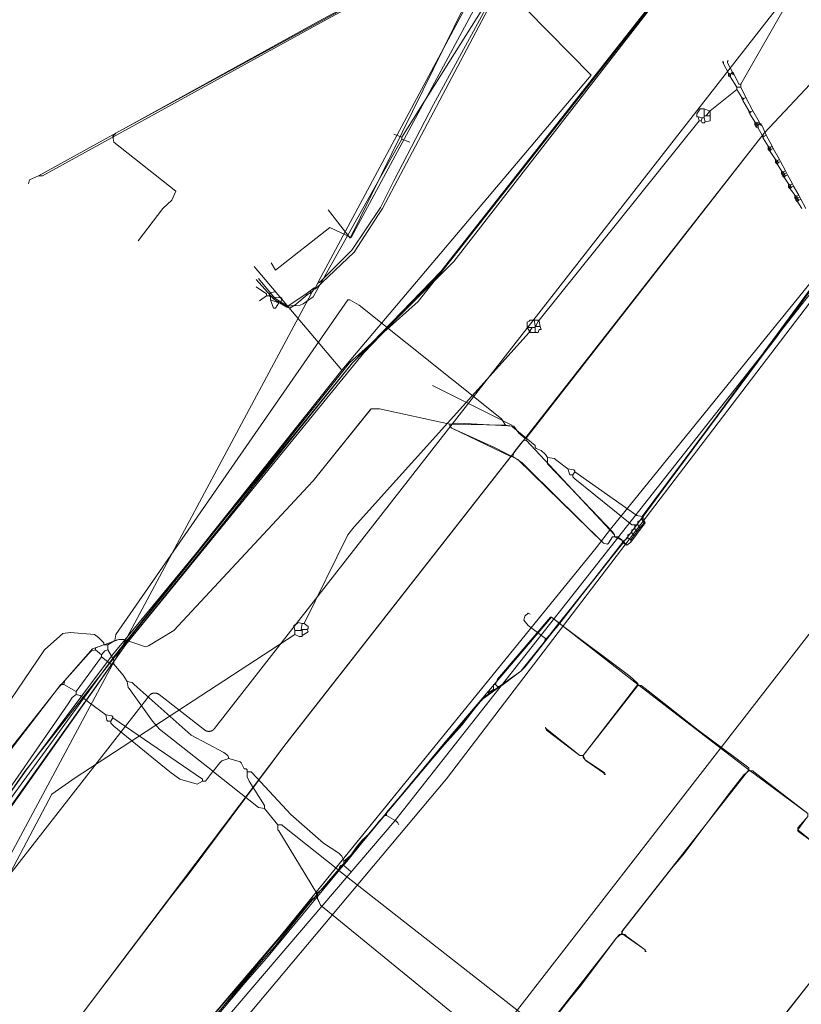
# Model space of a CAD drawing. Header units: metres. Extents: x 92810 to 93633, y 464687 to 465459.
# Tile 279 of 325: x 93457 to 93512, y 465153 to 465222. Entities that reach past the tile are written whole.
import ezdxf
from ezdxf.lldxf.tags import DXFTag

# ---------------------------------------------------------------- set-up
doc = ezdxf.new("R2010")
doc.units = ezdxf.units.M
for name, color, linetype, lineweight, transparency in [('B-OI-KL-DATA_BT NEDERLAND-G', 90, 'SI_B_DATA_BT_NEDERLAND', 18, 0.4), ('B-OI-KL-DATA_KPN-G', 90, 'SI_B_DATA_KPN', 18, 0.4), ('B-OI-KL-DATA_PRORAIL-G', 90, 'SI_B_DATA_PRORAIL', 18, 0.4), ('B-OI-KL-DATA_RELINED-G', 90, 'SI_B_DATA_RELINED', 18, 0.4), ('B-OI-KL-DATA_ZIGGO BV-G', 90, 'SI_B_DATA_ZIGGO', 18, 0.4), ('B-OI-KL-ET_LS_LIANDER-G', 190, 'SI_B_ET_LS_LIANDER', 18, 0.4), ('B-OI-KL-ET_LS_PRORAIL-G', 190, 'SI_B_ET_LS_PRORAIL', 18, 0.4), ('B-OI-KL-ET_MS_LIANDER-G', 130, 'SI_B_ET_MS_LIANDER', 18, 0.4), ('B-OI-KL-ET_MS_PRORAIL-G', 130, 'SI_B_ET_MS_PRORAIL', 18, 0.4), ('B-OI-KL-GAS_LD_LIANDER-G', 30, 'SI_B_GAS_LD_LIANDER', 18, 0.4), ('B-OI-KL-GAS_LD_PRORAIL-G', 30, 'SI_B_GAS_LD_PRORAIL', 18, 0.4), ('B-WE-KL-DATA-G', 90, 'KL-DATA-N', 18, 0.4), ('B-WE-KL-ET_LS-G', 190, 'KL-LS-N', 18, 0.4)]:
    doc.layers.add(name, color=color, linetype=linetype, lineweight=lineweight, transparency=transparency)
doc.styles.get("Standard").update_dxf_attribs({"font": 'isocp.shx'})
tags = doc.linetypes.add('KL-DATA-N', pattern='A,4,-1,[101,NLCS.SHX,S=0.5,R=0,X=0,Y=0],-1,4,-1,["D",Standard,S=1,R=0,X=-0.25,Y=-0.5],-1.5', length=12.5).pattern_tags.tags
tags[18] = DXFTag(74, 10)
tags = doc.linetypes.add('KL-LS-N', pattern='A,4,-1,[103,NLCS.SHX,S=0.75,R=0,X=0,Y=0],-1,4,-1,["L",Standard,S=1,R=0,X=0,Y=-0.5],-2', length=13).pattern_tags.tags
tags[18] = DXFTag(74, 10)
doc.linetypes.add('SI_B_DATA_BT_NEDERLAND', pattern='A,5,-2,["BTN",Standard,S=1.5,R=0,X=-0.51,Y=-0.75],-7', length=14)
doc.linetypes.add('SI_B_DATA_KPN', pattern='A,5,-2,["KPN",Standard,S=1.5,R=0,X=-0.51,Y=-0.75],-8', length=15)
doc.linetypes.add('SI_B_DATA_PRORAIL', pattern='A,5,-2,["PRO-DATA",Standard,S=1.5,R=0,X=-0.51,Y=-0.75],-13', length=20)
doc.linetypes.add('SI_B_DATA_RELINED', pattern='A,5,-2,["REL-DATA",Standard,S=1.5,R=0,X=-0.51,Y=-0.75],-13', length=20)
doc.linetypes.add('SI_B_DATA_ZIGGO', pattern='A,5,-2,["ZIGGO",Standard,S=1.5,R=0,X=-0.51,Y=-0.75],-9', length=16)
doc.linetypes.add('SI_B_ET_LS_LIANDER', pattern='A,5,-2,["LI-LS",Standard,S=1.5,R=0,X=-0.51,Y=-0.75],-10', length=17)
doc.linetypes.add('SI_B_ET_LS_PRORAIL', pattern='A,5,-2,["PRO-LS",Standard,S=1.5,R=0,X=-0.51,Y=-0.75],-11', length=18)
doc.linetypes.add('SI_B_ET_MS_LIANDER', pattern='A,5,-2,["LI-MS",Standard,S=1.5,R=0,X=-0.51,Y=-0.75],-10', length=17)
doc.linetypes.add('SI_B_ET_MS_PRORAIL', pattern='A,5,-2,["PRO-MS",Standard,S=1.5,R=0,X=-0.51,Y=-0.75],-11', length=18)
doc.linetypes.add('SI_B_GAS_LD_LIANDER', pattern='A,5,-2,["LI-G-LD",Standard,S=1.5,R=0,X=-0.51,Y=-0.75],-11', length=18)
doc.linetypes.add('SI_B_GAS_LD_PRORAIL', pattern='A,5,-2,["PRO-G-LD",Standard,S=1.5,R=0,X=-0.51,Y=-0.75],-12', length=19)

msp = doc.modelspace()

# ---------------------------------------------------------------- linework, layer by layer
at = {"layer": 'B-OI-KL-DATA_BT NEDERLAND-G', "flags": 128}
for points in [[(93449.45, 465144.86), (93449.2, 465142.6), (93450.7, 465141.6), (93457.7, 465136.81), (93459.84, 465138.95), (93462.9, 465142.6), (93497.1, 465184.7), (93498.1, 465186), (93523.5, 465217.3), (93528.8, 465223.9), (93529.6, 465224.1), (93530.32, 465225), (93554.47, 465254.94)], [(93501.6, 465239.3), (93497.7, 465232.6), (93503.5, 465226), (93486.2, 465204), (93480.8, 465198.4), (93464.1, 465177.9), (93440.3, 465144.5), (93444.6, 465141.5)], [(93440.3, 465144.5), (93454.1, 465163.8), (93464.1, 465177.9), (93480, 465197.7), (93486.2, 465204.1), (93503.4, 465226), (93497.7, 465232.6)], [(93448, 465156.1), (93456.974, 465168.914), (93463.166, 465177.183), (93476.224, 465193.044), (93479.976, 465197.672), (93487.111, 465204.816), (93503.519, 465225.977), (93497.7, 465232.6)], [(93455.8, 465152), (93448, 465156.1), (93457, 465169), (93465, 465179.2), (93479.8, 465197.7), (93484.6, 465202), (93503.5, 465226)], [(93467.086, 465147.753), (93497.1, 465184.7)]]:
    msp.add_lwpolyline(points, dxfattribs=at)
at = {"layer": 'B-OI-KL-DATA_KPN-G', "flags": 128}
for points in [[(93489.536, 465235.464), (93489.536, 465235.321), (93489.964, 465235.107), (93490.321, 465234.75), (93491.036, 465234.107), (93491.25, 465233.75), (93491.821, 465232.321), (93491.893, 465230.893), (93491.821, 465230.75), (93489.107, 465225.893), (93489.107, 465225.679), (93489.25, 465225.536), (93496.75, 465217.893), (93479.25, 465197.179)], [(93537.321, 465210.75), (93537.179, 465210.75), (93537.107, 465210.679), (93533.107, 465205.75), (93531.107, 465203.179), (93488.107, 465147.75), (93457.179, 465107.536), (93450.393, 465098.821), (93421.107, 465060.893)], [(93473.107, 465204.464), (93479.25, 465197.179)], [(93479.25, 465197.179), (93463.25, 465177.036), (93443.536, 465149.964), (93437.679, 465141.107), (93436.036, 465138.75), (93434.821, 465137.179), (93434.893, 465136.893), (93441.321, 465132.25), (93441.679, 465132.393), (93442.964, 465134.107)]]:
    msp.add_lwpolyline(points, dxfattribs=at)
at = {"layer": 'B-OI-KL-DATA_PRORAIL-G', "flags": 128}
for points in [[(93450.179, 465128.464), (93450.464, 465128.607), (93451.893, 465130.536), (93452.536, 465131.25), (93479.893, 465163.107), (93488.893, 465173.821), (93489.321, 465174.25), (93491.821, 465176.036), (93492.107, 465176.321), (93499.536, 465185.75), (93511.179, 465201.464), (93516.179, 465208.393), (93516.393, 465208.607), (93521.964, 465215.821), (93522.25, 465216.107), (93529.321, 465223.536), (93533.607, 465228.964), (93536.107, 465231.964), (93547.464, 465245.75), (93556.036, 465256.536), (93558.75, 465259.821), (93570.464, 465274.25), (93576.036, 465281.179), (93576.536, 465282.25), (93576.75, 465282.536), (93580.464, 465287.679), (93582.25, 465290.464), (93582.893, 465291.321), (93587.107, 465295.679), (93591.821, 465302.107), (93592.321, 465302.679), (93606.607, 465320.821), (93608.821, 465323.536), (93609.821, 465324.679), (93609.821, 465324.893)], [(93421.036, 465029.179), (93421.179, 465029.179), (93421.321, 465029.321), (93427.179, 465037.107), (93428.607, 465038.893), (93434.893, 465047.036), (93435.964, 465048.75), (93436.821, 465049.893), (93464.821, 465087.25), (93472.964, 465098.679), (93489.536, 465122.821), (93492.75, 465128.679), (93493.107, 465129.179), (93501.179, 465139.179), (93505.036, 465145.179), (93505.607, 465145.964), (93516.393, 465159.607), (93525.321, 465171.107), (93525.607, 465171.393), (93534.607, 465182.821), (93534.893, 465183.107), (93538.464, 465187.536), (93538.964, 465189.893), (93539.036, 465189.964), (93540.036, 465191.036), (93541.179, 465192.464), (93593.107, 465257.536), (93593.75, 465258.25), (93596.393, 465261.393), (93597.393, 465262.679), (93598.393, 465264.107), (93598.679, 465264.393), (93601.75, 465267.107), (93602.607, 465267.964), (93610.75, 465277.036), (93615.536, 465282.536), (93616.821, 465284.321), (93617.107, 465284.607), (93619.036, 465286.679), (93630.107, 465300.821), (93630.107, 465301.036)], [(93485.607, 465196.107), (93491.179, 465193.321), (93491.25, 465193.179)], [(93481.321, 465194.464), (93477.25, 465189.393), (93476.893, 465189.036), (93467.464, 465178.893), (93465.679, 465177.821), (93465.464, 465177.75), (93463.964, 465178.25), (93463.607, 465178.25), (93461.75, 465177.607), (93459.321, 465174.821), (93452.393, 465166.036), (93450.25, 465162.75), (93449.607, 465161.893), (93441.107, 465149.607), (93435.321, 465141.179), (93432.821, 465136.821), (93432.679, 465136.679), (93430.393, 465135.179), (93429.679, 465134.607), (93421.179, 465124.179), (93421.036, 465124.179)]]:
    msp.add_lwpolyline(points, dxfattribs=at)
at = {"layer": 'B-OI-KL-DATA_RELINED-G', "flags": 128}
for points in [[(93501.384, 465188.903), (93526.4, 465220.65), (93609.739, 465325.027)], [(93435.546, 465129.949), (93439.665, 465134.505), (93450.588, 465125.579), (93486.59, 465168.48), (93526.4, 465220.65)], [(93482.973, 465165.537), (93501.384, 465188.903)], [(93097.579, 464710.151), (93317.54, 464971.19), (93406.446, 465072.669), (93408.813, 465078.642), (93482.973, 465165.537)]]:
    msp.add_lwpolyline(points, dxfattribs=at)
at = {"layer": 'B-OI-KL-DATA_ZIGGO BV-G', "flags": 128}
msp.add_lwpolyline([(93478.282, 465208.441), (93479.836, 465206.453), (93492.251, 465231.714), (93480.664, 465240.569)], dxfattribs=at)
at = {"layer": 'B-OI-KL-ET_LS_LIANDER-G'}
for p, q in [((93491.321, 465228.964), (93477.607, 465203.393)), ((93492.321, 465227.821), (93482.107, 465208.536)), ((93492.25, 465227.893), (93485.679, 465215.821)), ((93486.536, 465226.464), (93463.393, 465213.821)), ((93511.107, 465224.036), (93507.25, 465217.25)), ((93506.036, 465218.821), (93505.964, 465218.821)), ((93505.964, 465218.821), (93506.036, 465218.679)), ((93506.036, 465218.679), (93506.036, 465218.821)), ((93506.321, 465218.75), (93506.321, 465218.893)), ((93506.321, 465218.893), (93506.393, 465218.893)), ((93506.679, 465218.107), (93506.321, 465218.75)), ((93506.036, 465218.679), (93506.393, 465218.036)), ((93506.393, 465218.036), (93506.536, 465217.964)), ((93506.393, 465218.036), (93506.393, 465217.821)), ((93506.607, 465218.036), (93506.536, 465217.964)), ((93506.679, 465218.107), (93506.607, 465218.036)), ((93506.607, 465218.036), (93506.679, 465217.964)), ((93506.679, 465218.107), (93506.75, 465218.036)), ((93506.75, 465218.036), (93506.679, 465217.964)), ((93506.75, 465218.036), (93506.821, 465217.893)), ((93506.393, 465217.964), (93506.464, 465217.893)), ((93506.464, 465217.893), (93506.393, 465217.821)), ((93506.393, 465217.821), (93506.536, 465217.75)), ((93506.464, 465217.893), (93506.536, 465217.893)), ((93506.536, 465217.964), (93506.536, 465217.75)), ((93506.536, 465217.75), (93506.964, 465217.036)), ((93506.679, 465217.964), (93506.821, 465217.893)), ((93506.821, 465217.893), (93507.107, 465217.25)), ((93506.964, 465216.893), (93505.107, 465215.393)), ((93506.964, 465217.036), (93507.25, 465217.036)), ((93506.964, 465217.036), (93506.964, 465216.893)), ((93506.964, 465216.893), (93507.321, 465216.321)), ((93507.107, 465217.25), (93507.25, 465217.25)), ((93507.25, 465217.25), (93507.25, 465217.036)), ((93507.25, 465217.036), (93507.607, 465216.321)), ((93507.321, 465216.321), (93507.464, 465216.25)), ((93507.321, 465216.321), (93507.321, 465216.25)), ((93507.321, 465216.25), (93507.393, 465216.179)), ((93507.321, 465216.25), (93507.393, 465216.107)), ((93507.464, 465216.25), (93507.393, 465216.179)), ((93507.393, 465216.179), (93507.393, 465216.107)), ((93507.393, 465216.107), (93507.821, 465215.393)), ((93507.607, 465216.321), (93507.464, 465216.25)), ((93507.607, 465216.321), (93508.107, 465215.393)), ((93485.679, 465215.821), (93482.893, 465210.464)), ((93504.393, 465215.536), (93504.179, 465215.179)), ((93504.679, 465215.536), (93504.393, 465215.536)), ((93504.679, 465215.536), (93505.036, 465215.393)), ((93504.679, 465215.536), (93504.679, 465214.893)), ((93505.036, 465215.321), (93504.821, 465215.036)), ((93505.036, 465215.393), (93505.107, 465215.393)), ((93505.036, 465215.393), (93505.036, 465215.321)), ((93505.036, 465215.321), (93505.107, 465215.321)), ((93505.107, 465215.393), (93505.107, 465214.679)), ((93507.821, 465215.393), (93507.964, 465215.321)), ((93507.821, 465215.393), (93507.821, 465215.321)), ((93507.821, 465215.321), (93507.893, 465215.25)), ((93507.821, 465215.321), (93507.893, 465215.179)), ((93507.964, 465215.321), (93507.893, 465215.25)), ((93508.107, 465215.393), (93507.964, 465215.321)), ((93508.107, 465215.393), (93508.536, 465214.607)), ((93504.321, 465214.679), (93493.107, 465200.679)), ((93504.179, 465215.179), (93504.179, 465214.964)), ((93504.179, 465214.964), (93504.25, 465214.964)), ((93504.25, 465214.964), (93504.536, 465214.893)), ((93504.25, 465214.964), (93504.321, 465214.679)), ((93504.321, 465214.679), (93504.464, 465214.679)), ((93504.536, 465214.893), (93504.464, 465214.679)), ((93504.464, 465214.679), (93504.536, 465214.536)), ((93504.536, 465214.893), (93504.679, 465214.893)), ((93504.679, 465215.036), (93505.107, 465215.036)), ((93504.679, 465214.893), (93504.75, 465214.607)), ((93504.679, 465214.536), (93504.75, 465214.607)), ((93505.107, 465214.679), (93504.75, 465214.607)), ((93507.893, 465215.25), (93507.893, 465215.179)), ((93507.893, 465215.179), (93508.25, 465214.607)), ((93508.25, 465214.607), (93508.393, 465214.536)), ((93508.25, 465214.607), (93508.25, 465214.393)), ((93508.536, 465214.607), (93508.393, 465214.536)), ((93508.536, 465214.607), (93508.536, 465214.464)), ((93504.536, 465214.536), (93504.679, 465214.536)), ((93508.25, 465214.536), (93508.321, 465214.464)), ((93508.25, 465214.393), (93508.321, 465214.393)), ((93508.25, 465214.393), (93508.321, 465214.25)), ((93508.321, 465214.464), (93508.393, 465214.464)), ((93508.321, 465214.464), (93508.321, 465214.393)), ((93508.321, 465214.393), (93508.393, 465214.321)), ((93508.393, 465214.321), (93508.321, 465214.25)), ((93508.321, 465214.25), (93508.464, 465214.179)), ((93508.393, 465214.536), (93508.393, 465214.464)), ((93508.393, 465214.464), (93508.464, 465214.393)), ((93508.393, 465214.321), (93508.464, 465214.321)), ((93508.536, 465214.464), (93508.464, 465214.393)), ((93508.464, 465214.393), (93508.464, 465214.179)), ((93508.464, 465214.179), (93508.75, 465213.679)), ((93508.536, 465214.536), (93508.679, 465214.464)), ((93508.536, 465214.464), (93508.607, 465214.393)), ((93508.679, 465214.464), (93508.607, 465214.393)), ((93508.607, 465214.393), (93508.75, 465214.321)), ((93508.679, 465214.464), (93508.75, 465214.321)), ((93508.75, 465214.321), (93509.036, 465213.679)), ((93463.393, 465213.821), (93463.179, 465213.607)), ((93463.179, 465213.607), (93463.25, 465213.179)), ((93508.75, 465213.679), (93508.893, 465213.607)), ((93508.75, 465213.679), (93508.75, 465213.607)), ((93508.75, 465213.607), (93508.821, 465213.536)), ((93508.75, 465213.607), (93508.821, 465213.464)), ((93508.893, 465213.607), (93508.821, 465213.536)), ((93508.821, 465213.536), (93508.821, 465213.464)), ((93508.821, 465213.464), (93509.179, 465212.893)), ((93509.036, 465213.679), (93508.893, 465213.607)), ((93509.036, 465213.679), (93509.464, 465212.893)), ((93463.25, 465213.179), (93467.607, 465209.75)), ((93509.179, 465212.893), (93509.321, 465212.821)), ((93509.179, 465212.893), (93509.179, 465212.679)), ((93509.179, 465212.821), (93509.25, 465212.75)), ((93509.179, 465212.679), (93509.25, 465212.679)), ((93509.179, 465212.679), (93509.321, 465212.536)), ((93509.25, 465212.75), (93509.321, 465212.75)), ((93509.25, 465212.75), (93509.25, 465212.679)), ((93509.25, 465212.679), (93509.321, 465212.607)), ((93509.464, 465212.893), (93509.321, 465212.821)), ((93509.321, 465212.821), (93509.321, 465212.75)), ((93509.321, 465212.75), (93509.393, 465212.679)), ((93509.393, 465212.679), (93509.321, 465212.607)), ((93509.321, 465212.607), (93509.321, 465212.536)), ((93509.321, 465212.536), (93509.679, 465211.964)), ((93509.536, 465212.75), (93509.393, 465212.679)), ((93509.464, 465212.893), (93509.536, 465212.75)), ((93509.536, 465212.75), (93509.964, 465211.964)), ((93509.679, 465211.964), (93509.821, 465211.893)), ((93509.679, 465211.964), (93509.679, 465211.75)), ((93509.679, 465211.893), (93509.75, 465211.821)), ((93509.75, 465211.821), (93509.821, 465211.821)), ((93509.75, 465211.821), (93509.75, 465211.75)), ((93509.964, 465211.964), (93509.821, 465211.893)), ((93509.821, 465211.893), (93509.821, 465211.821)), ((93509.821, 465211.821), (93509.893, 465211.75)), ((93510.036, 465211.821), (93509.893, 465211.75)), ((93509.964, 465211.964), (93510.036, 465211.821)), ((93510.036, 465211.821), (93510.393, 465211.179)), ((93509.679, 465211.75), (93509.75, 465211.75)), ((93509.679, 465211.75), (93509.821, 465211.607)), ((93509.75, 465211.75), (93509.821, 465211.679)), ((93509.893, 465211.75), (93509.821, 465211.679)), ((93509.821, 465211.679), (93509.821, 465211.607)), ((93509.821, 465211.607), (93510.107, 465211.179)), ((93510.107, 465211.179), (93510.25, 465211.107)), ((93510.107, 465211.179), (93510.107, 465210.964)), ((93510.393, 465211.179), (93510.25, 465211.107)), ((93510.393, 465211.179), (93510.464, 465211.036)), ((93482.893, 465210.464), (93481.964, 465208.607)), ((93510.107, 465211.107), (93510.179, 465211.036)), ((93510.107, 465210.964), (93510.179, 465210.964)), ((93510.107, 465210.964), (93510.179, 465210.821)), ((93510.179, 465211.036), (93510.25, 465211.036)), ((93510.179, 465211.036), (93510.179, 465210.964)), ((93510.179, 465210.964), (93510.25, 465210.893)), ((93510.179, 465210.821), (93510.25, 465210.821)), ((93510.179, 465210.821), (93510.321, 465210.679)), ((93510.25, 465211.107), (93510.25, 465211.036)), ((93510.25, 465211.036), (93510.321, 465210.964)), ((93510.25, 465210.893), (93510.321, 465210.893)), ((93510.25, 465210.893), (93510.25, 465210.821)), ((93510.25, 465210.821), (93510.321, 465210.75)), ((93510.464, 465211.036), (93510.321, 465210.964)), ((93510.321, 465210.964), (93510.321, 465210.893)), ((93510.321, 465210.893), (93510.393, 465210.821)), ((93510.393, 465210.821), (93510.321, 465210.75)), ((93510.321, 465210.75), (93510.321, 465210.679)), ((93510.321, 465210.679), (93510.607, 465210.25)), ((93510.536, 465210.893), (93510.393, 465210.821)), ((93510.464, 465211.036), (93510.536, 465210.893)), ((93510.536, 465210.893), (93510.893, 465210.25)), ((93467.607, 465209.75), (93467.321, 465209.107)), ((93510.607, 465210.25), (93510.75, 465210.179)), ((93510.607, 465210.25), (93510.607, 465210.036)), ((93510.607, 465210.179), (93510.679, 465210.107)), ((93510.607, 465210.036), (93510.679, 465210.036)), ((93510.607, 465210.036), (93510.75, 465209.893)), ((93510.679, 465210.107), (93510.75, 465210.107)), ((93510.679, 465210.107), (93510.679, 465210.036)), ((93510.679, 465210.036), (93510.75, 465209.964)), ((93510.893, 465210.25), (93510.75, 465210.179)), ((93510.75, 465210.179), (93510.75, 465210.107)), ((93510.75, 465210.107), (93510.821, 465210.036)), ((93510.821, 465210.036), (93510.75, 465209.964)), ((93510.75, 465209.964), (93510.75, 465209.893)), ((93510.75, 465209.893), (93511.036, 465209.464)), ((93510.964, 465210.107), (93510.821, 465210.036)), ((93510.893, 465210.25), (93510.964, 465210.107)), ((93510.964, 465210.107), (93511.321, 465209.464)), ((93467.321, 465209.107), (93466.679, 465208.536)), ((93511.036, 465209.464), (93511.179, 465209.393)), ((93511.036, 465209.464), (93511.036, 465209.25)), ((93511.036, 465209.393), (93511.107, 465209.321)), ((93511.036, 465209.25), (93511.107, 465209.25)), ((93511.036, 465209.25), (93511.107, 465209.107)), ((93511.107, 465209.321), (93511.179, 465209.321)), ((93511.107, 465209.321), (93511.107, 465209.25)), ((93511.107, 465209.25), (93511.179, 465209.179)), ((93511.107, 465209.107), (93511.179, 465209.107)), ((93511.107, 465209.107), (93511.25, 465208.964)), ((93511.321, 465209.464), (93511.179, 465209.393)), ((93511.179, 465209.393), (93511.179, 465209.321)), ((93511.179, 465209.321), (93511.25, 465209.25)), ((93511.179, 465209.179), (93511.25, 465209.179)), ((93511.179, 465209.179), (93511.179, 465209.107)), ((93511.179, 465209.107), (93511.25, 465209.036)), ((93511.393, 465209.321), (93511.25, 465209.25)), ((93511.25, 465209.25), (93511.25, 465209.179)), ((93511.25, 465209.179), (93511.321, 465209.107)), ((93511.321, 465209.107), (93511.25, 465209.036)), ((93511.321, 465209.464), (93511.393, 465209.321)), ((93511.464, 465209.179), (93511.321, 465209.107)), ((93511.393, 465209.321), (93511.464, 465209.179)), ((93511.464, 465209.179), (93511.821, 465208.536)), ((93466.679, 465208.536), (93464.964, 465206.25)), ((93481.964, 465208.607), (93479.964, 465205.607)), ((93482.107, 465208.536), (93481.821, 465208.107)), ((93511.25, 465209.036), (93511.25, 465208.964)), ((93511.25, 465208.964), (93511.536, 465208.536)), ((93481.821, 465208.107), (93480.107, 465205.464)), ((93479.964, 465205.607), (93477.679, 465203.321)), ((93480.107, 465205.464), (93477.393, 465202.893)), ((93474.464, 465202.179), (93473.25, 465203.536)), ((93474.536, 465202.25), (93473.393, 465203.607)), ((93477.321, 465202.964), (93477.036, 465202.75)), ((93477.321, 465202.893), (93477.179, 465202.679)), ((93477.321, 465202.964), (93477.393, 465202.964)), ((93477.321, 465202.964), (93477.321, 465202.893)), ((93477.321, 465202.893), (93477.393, 465202.893)), ((93477.536, 465203.25), (93477.393, 465202.964)), ((93477.393, 465202.964), (93477.393, 465202.893)), ((93477.607, 465203.393), (93477.536, 465203.25)), ((93477.679, 465203.321), (93477.536, 465203.25)), ((93477.607, 465203.393), (93477.679, 465203.321)), ((93477.107, 465202.536), (93454.25, 465159.893)), ((93474.536, 465202.25), (93474.464, 465202.179)), ((93474.464, 465202.179), (93474.75, 465201.964)), ((93474.536, 465202.25), (93474.821, 465202.036)), ((93476.75, 465202.536), (93475.464, 465201.679)), ((93476.821, 465202.464), (93475.964, 465201.75)), ((93477.036, 465202.75), (93476.75, 465202.536)), ((93476.75, 465202.536), (93476.821, 465202.464)), ((93477.036, 465202.607), (93476.821, 465202.464)), ((93477.036, 465202.75), (93477.107, 465202.679)), ((93477.107, 465202.679), (93477.036, 465202.607)), ((93477.036, 465202.607), (93477.107, 465202.536)), ((93477.107, 465202.679), (93477.179, 465202.679)), ((93477.179, 465202.679), (93477.107, 465202.536)), ((93474.821, 465202.036), (93474.75, 465201.964)), ((93474.75, 465201.964), (93475.393, 465201.607)), ((93474.821, 465202.036), (93475.464, 465201.679)), ((93475.464, 465201.679), (93475.393, 465201.607)), ((93475.607, 465201.536), (93475.393, 465201.607)), ((93475.964, 465201.75), (93475.607, 465201.536)), ((93492.393, 465200.607), (93492.25, 465200.536)), ((93492.25, 465200.536), (93492.25, 465200.179)), ((93492.25, 465200.179), (93492.821, 465200.179)), ((93492.25, 465200.179), (93492.393, 465199.964)), ((93492.464, 465200.679), (93492.393, 465200.607)), ((93493.107, 465200.679), (93492.464, 465200.679)), ((93492.607, 465200.179), (93492.464, 465199.964)), ((93492.75, 465200.679), (93492.821, 465200.321)), ((93492.821, 465200.321), (93492.893, 465200.321)), ((93492.821, 465200.321), (93492.821, 465199.821)), ((93492.821, 465200.25), (93493.179, 465200.25)), ((93493.036, 465200.607), (93492.893, 465200.321)), ((93492.893, 465200.321), (93492.893, 465200.25)), ((93493.036, 465200.679), (93493.036, 465200.607)), ((93493.036, 465200.607), (93493.107, 465200.607)), ((93493.107, 465200.679), (93493.107, 465200.607)), ((93493.107, 465200.607), (93493.179, 465200.25)), ((93493.179, 465200.25), (93493.25, 465200.036)), ((93492.393, 465199.821), (93480.107, 465186.179)), ((93492.393, 465199.964), (93492.464, 465199.964)), ((93492.393, 465199.964), (93492.393, 465199.821)), ((93492.393, 465199.893), (93492.464, 465199.893)), ((93492.393, 465199.821), (93493.036, 465199.821)), ((93492.464, 465199.964), (93492.464, 465199.821)), ((93493.107, 465200.036), (93493.036, 465199.821)), ((93493.25, 465200.036), (93493.107, 465200.036)), ((93479.679, 465185.607), (93476.607, 465179.393)), ((93480.107, 465186.179), (93479.679, 465185.607)), ((93476.107, 465179.393), (93475.893, 465179.25)), ((93476.179, 465179.464), (93476.107, 465179.393)), ((93476.464, 465179.393), (93476.179, 465179.464)), ((93476.464, 465179.393), (93476.393, 465178.964)), ((93476.464, 465179.393), (93476.607, 465179.393)), ((93476.607, 465179.393), (93476.893, 465179.179)), ((93475.893, 465179.25), (93475.964, 465178.893)), ((93475.964, 465178.893), (93476.464, 465178.893)), ((93475.964, 465178.893), (93475.964, 465178.607)), ((93476.393, 465178.964), (93476.821, 465178.964)), ((93476.393, 465178.964), (93476.393, 465178.893)), ((93476.464, 465178.464), (93476.464, 465178.964)), ((93476.821, 465178.75), (93476.464, 465178.536)), ((93476.893, 465179.036), (93476.821, 465178.964)), ((93476.821, 465178.964), (93476.893, 465178.821)), ((93476.893, 465178.821), (93476.821, 465178.75)), ((93476.893, 465179.179), (93476.893, 465179.036)), ((93475.964, 465178.607), (93460.536, 465168.536)), ((93475.964, 465178.607), (93476.25, 465178.464)), ((93476.25, 465178.464), (93476.464, 465178.464)), ((93460.536, 465168.536), (93458.893, 465167.393)), ((93458.893, 465167.393), (93454.893, 465159.821))]:
    msp.add_line(p, q, dxfattribs=at)
at = {"layer": 'B-OI-KL-ET_LS_PRORAIL-G', "flags": 128}
for points in [[(93576.25, 465281.893), (93575.75, 465281.679), (93527.964, 465222.821), (93527.607, 465222.464), (93521.393, 465215.893), (93520.393, 465214.679), (93514.25, 465219.536), (93508.893, 465213.821), (93492.179, 465192.393)], [(93558.107, 465258.821), (93557.893, 465258.821), (93546.607, 465244.679), (93545.679, 465243.607), (93537.393, 465233.607), (93529.321, 465223.536), (93528.964, 465223.179), (93521.964, 465215.821), (93516.036, 465208.179), (93500.393, 465186.893), (93500.393, 465186.75), (93500.536, 465186.464), (93499.536, 465185.107), (93499.25, 465184.893), (93498.964, 465185.036)], [(93486.821, 465193.393), (93481.893, 465194.464), (93481.321, 465194.464), (93481.25, 465194.393), (93477.25, 465189.393), (93476.893, 465189.036), (93467.464, 465178.893), (93465.679, 465177.821), (93465.464, 465177.75), (93463.964, 465178.25), (93463.607, 465178.25), (93461.75, 465177.607), (93459.321, 465174.821), (93452.393, 465166.036), (93450.25, 465162.75), (93449.607, 465161.893), (93441.107, 465149.607), (93435.321, 465141.179), (93432.821, 465136.821), (93432.679, 465136.679), (93430.393, 465135.179), (93429.679, 465134.607), (93421.179, 465124.179), (93421.036, 465124.179)], [(93486.821, 465193.393), (93487.464, 465193.464), (93491.321, 465193.25), (93491.679, 465192.75), (93492.107, 465192.393), (93492.179, 465192.393)], [(93486.821, 465193.393), (93486.821, 465193.25), (93486.964, 465193.107), (93491.107, 465191.107)], [(93492.179, 465192.25), (93491.964, 465192.179), (93491.821, 465192.036), (93491.321, 465191.393), (93491.25, 465191.107)], [(93492.179, 465192.393), (93492.179, 465192.25)], [(93492.179, 465192.25), (93498.393, 465185.607), (93498.393, 465185.464)], [(93491.107, 465191.107), (93475.393, 465171.036), (93468.536, 465161.821), (93467.179, 465160.107), (93442.75, 465127.893), (93439.607, 465123.607), (93439.321, 465123.321), (93424.25, 465105.321), (93421.179, 465100.964), (93421.036, 465100.964)], [(93491.107, 465191.107), (93491.25, 465191.107)], [(93491.25, 465191.107), (93491.893, 465190.679), (93492.393, 465190.179), (93497.607, 465185.036), (93497.893, 465184.964), (93497.964, 465185.036), (93498.25, 465185.464), (93498.607, 465185.464)], [(93498.964, 465185.036), (93494.536, 465179.464)], [(93498.607, 465185.464), (93498.893, 465185.25), (93498.964, 465185.036)], [(93490.036, 465175.107), (93490.179, 465175.464), (93493.893, 465179.821), (93493.964, 465179.821), (93494.464, 465179.464)], [(93494.464, 465179.393), (93492.107, 465176.321), (93491.821, 465176.036), (93490.393, 465174.964), (93490.179, 465174.964)], [(93494.464, 465179.464), (93494.536, 465179.464)], [(93494.464, 465179.464), (93494.464, 465179.393)], [(93494.464, 465179.393), (93494.536, 465179.393)], [(93494.536, 465179.464), (93494.536, 465179.393)], [(93494.536, 465179.393), (93499.464, 465175.679), (93500.036, 465175.179), (93500.036, 465175.036)], [(93489.893, 465174.75), (93489.536, 465174.536), (93489.536, 465174.393), (93489.393, 465174.25), (93489.25, 465174.25), (93489.179, 465174.179), (93487.679, 465172.25), (93486.464, 465170.893), (93482.393, 465166.107), (93482.393, 465165.893)], [(93490.036, 465175.107), (93489.893, 465175.107), (93489.893, 465174.75)], [(93490.179, 465174.964), (93490.179, 465174.821), (93490.036, 465174.75), (93489.893, 465174.75)], [(93490.036, 465175.107), (93490.179, 465174.964)], [(93500.036, 465175.036), (93496.179, 465170.107)], [(93500.036, 465175.036), (93500.25, 465175.036), (93500.536, 465174.821), (93504.25, 465171.893), (93507.821, 465169.25), (93507.821, 465169.036)], [(93493.536, 465172.036), (93495.964, 465170.107), (93496.179, 465170.107)], [(93496.179, 465170.107), (93496.321, 465169.821), (93497.679, 465168.893), (93497.75, 465168.75)], [(93507.821, 465169.036), (93507.464, 465168.75), (93506.464, 465167.464), (93503.179, 465163.107), (93502.393, 465162.179), (93498.964, 465157.821), (93498.893, 465157.536)], [(93507.821, 465169.036), (93508.107, 465169.036), (93508.179, 465168.964), (93511.964, 465166.036), (93511.964, 465165.821), (93511.821, 465165.679), (93511.25, 465164.893), (93513.536, 465163.036)], [(93482.393, 465165.893), (93482.25, 465165.893), (93481.893, 465165.536), (93479.607, 465162.679), (93478.393, 465161.321), (93477.536, 465160.393), (93477.536, 465160.107)], [(93482.393, 465165.893), (93483.036, 465165.536), (93483.179, 465165.393), (93483.25, 465165.25)], [(93477.536, 465160.107), (93477.25, 465160.036), (93477.107, 465159.893), (93474.536, 465156.679), (93473.75, 465155.821), (93464.107, 465144.464)], [(93491.75, 465148.536), (93491.464, 465148.607), (93488.25, 465151.607), (93487.893, 465151.75), (93487.75, 465151.607), (93487.464, 465151.679), (93477.75, 465159.607), (93477.536, 465160.107)], [(93499.107, 465157.536), (93498.75, 465157.536), (93498.536, 465157.321), (93496.036, 465153.964), (93495.25, 465153.036), (93491.75, 465148.536)], [(93499.107, 465157.536), (93499.25, 465157.393), (93500.536, 465156.464), (93500.607, 465156.321)]]:
    msp.add_lwpolyline(points, dxfattribs=at)
at = {"layer": 'B-OI-KL-ET_MS_LIANDER-G', "flags": 128}
for points in [[(93510.393, 465239.536), (93510.107, 465239.607), (93509.964, 465239.536), (93504.25, 465236.75), (93502.821, 465235.964), (93492.107, 465230.036), (93488.536, 465227.964), (93480.393, 465223.179), (93477.893, 465221.821), (93457.964, 465210.821)], [(93510.393, 465239.536), (93504.321, 465236.607), (93502.893, 465235.821), (93492.179, 465229.893), (93488.607, 465227.821), (93480.464, 465223.036), (93477.964, 465221.679), (93458.25, 465210.821), (93457.964, 465210.821)], [(93457.964, 465210.821), (93457.321, 465210.536), (93457.25, 465210.25)]]:
    msp.add_lwpolyline(points, dxfattribs=at)
at = {"layer": 'B-OI-KL-ET_MS_PRORAIL-G', "flags": 128}
for points in [[(93616.821, 465284.393), (93616.821, 465284.179), (93616.679, 465284.036), (93615.25, 465282.179), (93614.821, 465281.75), (93609.75, 465275.893), (93609.179, 465275.321), (93602.607, 465267.964), (93601.821, 465267.179), (93598.393, 465264.107), (93597.179, 465262.393), (93592.893, 465257.25), (93540.036, 465191.036), (93539.679, 465190.679), (93538.964, 465189.893), (93538.536, 465187.75), (93538.393, 465187.464), (93524.607, 465170.179), (93516.75, 465160.036), (93516.464, 465159.75), (93505.679, 465145.964)], [(93520.464, 465213.607), (93520.25, 465213.607), (93516.036, 465208.179), (93509.679, 465199.393), (93508.464, 465197.821), (93500.321, 465186.893)], [(93490.75, 465193.321), (93490.464, 465193.75), (93480.464, 465201.75), (93479.821, 465202.107), (93479.679, 465202.107), (93463.393, 465178.607), (93463.321, 465178.179)], [(93486.821, 465193.393), (93481.893, 465194.464), (93481.321, 465194.464), (93481.25, 465194.393), (93477.25, 465189.393), (93476.893, 465189.036), (93467.464, 465178.893), (93465.679, 465177.821), (93465.464, 465177.75), (93463.964, 465178.25), (93463.607, 465178.25), (93463.321, 465178.179)], [(93486.821, 465193.393), (93490.75, 465193.321)], [(93486.821, 465193.393), (93486.821, 465193.25), (93486.964, 465193.107), (93489.964, 465191.75), (93491.607, 465190.893), (93497.607, 465185.036), (93497.893, 465184.964), (93497.964, 465185.036), (93498.25, 465185.464), (93498.393, 465185.464)], [(93490.75, 465193.321), (93491.179, 465193.25), (93491.25, 465193.179), (93492.821, 465191.893), (93492.821, 465191.75), (93492.893, 465191.679), (93493.25, 465191.536), (93493.536, 465191.25), (93493.679, 465191.036)], [(93493.679, 465191.036), (93494.179, 465190.964), (93494.25, 465190.893), (93495.107, 465190.25)], [(93493.679, 465191.036), (93493.679, 465190.607), (93493.75, 465190.536), (93498.25, 465185.821), (93498.393, 465185.607), (93498.393, 465185.464)], [(93495.107, 465190.25), (93495.536, 465190.179), (93495.607, 465190.107), (93495.607, 465190.036)], [(93495.107, 465190.25), (93495.25, 465189.821), (93495.464, 465189.821)], [(93495.607, 465190.036), (93495.464, 465189.821)], [(93495.464, 465189.821), (93495.464, 465189.679), (93495.607, 465189.536), (93499.607, 465186.321), (93500.036, 465186.321)], [(93495.607, 465190.036), (93499.964, 465186.964), (93500.321, 465186.893)], [(93499.821, 465186.321), (93499.821, 465186.036)], [(93500.321, 465186.679), (93500.036, 465186.536), (93500.036, 465186.321)], [(93500.036, 465186.321), (93500.179, 465186.107)], [(93500.321, 465186.679), (93500.464, 465186.464), (93500.179, 465186.107)], [(93500.321, 465186.893), (93500.321, 465186.679)], [(93499.607, 465185.75), (93499.321, 465185.607), (93499.321, 465185.393)], [(93499.821, 465186.036), (93499.607, 465185.964), (93499.607, 465185.75)], [(93499.607, 465185.75), (93499.75, 465185.536)], [(93499.964, 465185.821), (93499.75, 465185.536)], [(93499.821, 465186.036), (93499.964, 465185.821)], [(93500.179, 465186.107), (93499.964, 465185.821)], [(93498.964, 465185.107), (93494.321, 465179.107), (93493.607, 465178.321), (93493.536, 465178.321)], [(93498.393, 465185.464), (93498.964, 465185.179)], [(93498.964, 465185.179), (93499.036, 465185.179)], [(93498.964, 465185.179), (93498.964, 465185.107)], [(93498.964, 465185.107), (93499.036, 465185.107)], [(93499.321, 465185.393), (93499.036, 465185.179)], [(93499.536, 465185.25), (93499.536, 465185.107), (93499.25, 465184.893), (93499.036, 465185.107)], [(93499.036, 465185.179), (93499.036, 465185.107)], [(93499.321, 465185.393), (93499.536, 465185.25)], [(93499.75, 465185.536), (93499.536, 465185.25)], [(93493.536, 465178.321), (93492.321, 465179.25), (93492.036, 465179.607), (93492.107, 465179.893), (93492.321, 465180.107), (93492.464, 465180.036)], [(93462.536, 465177.893), (93462.536, 465178.036), (93462.179, 465178.393), (93461.893, 465178.607), (93460.179, 465178.75), (93459.679, 465178.679), (93458.393, 465177.536), (93455.536, 465173.321), (93454.321, 465171.679), (93452.25, 465168.679), (93451.464, 465167.679), (93449.536, 465165.107), (93444.464, 465155.464), (93444.036, 465154.75), (93440.25, 465149.25), (93439.536, 465148.036), (93439.536, 465147.75)], [(93463.321, 465178.179), (93462.821, 465177.893)], [(93493.536, 465178.321), (93493.464, 465178.036), (93493.25, 465177.821), (93491.821, 465176.036), (93489.107, 465174.036), (93481.179, 465164.607), (93480.679, 465164.179), (93480.321, 465163.75), (93479.893, 465163.107), (93479.464, 465162.75), (93479.393, 465162.75)], [(93461.964, 465177.536), (93461.679, 465177.464), (93461.464, 465177.25), (93459.821, 465175.393), (93459.75, 465175.107)], [(93462.536, 465177.893), (93461.964, 465177.679), (93461.964, 465177.536)], [(93461.964, 465177.536), (93462.393, 465177.179)], [(93462.821, 465177.536), (93462.607, 465177.464), (93462.393, 465177.179)], [(93462.536, 465177.893), (93462.821, 465177.893)], [(93462.821, 465177.893), (93462.821, 465177.536)], [(93462.821, 465177.536), (93463.25, 465176.821), (93463.25, 465176.536)], [(93462.393, 465177.036), (93460.607, 465174.607)], [(93462.393, 465177.179), (93462.393, 465177.036)], [(93462.393, 465177.036), (93463.036, 465176.536), (93463.25, 465176.536)], [(93463.25, 465176.536), (93463.893, 465175.75), (93464.179, 465175.321)], [(93464.179, 465175.321), (93464.536, 465175.25), (93464.679, 465175.107), (93468.679, 465171.536), (93470.964, 465170.321), (93471.25, 465170.107), (93471.321, 465169.893)], [(93464.179, 465175.321), (93464.25, 465174.893), (93464.321, 465174.821), (93465.964, 465172.536), (93466.464, 465171.964), (93470.179, 465169.036)], [(93459.75, 465175.107), (93459.536, 465175.107), (93455.821, 465170.25), (93454.464, 465168.607), (93452.393, 465166.036), (93450.25, 465162.75), (93449.607, 465161.893), (93441.107, 465149.607), (93439.679, 465147.536)], [(93459.75, 465175.107), (93460.607, 465174.607)], [(93460.607, 465174.607), (93460.607, 465174.393)], [(93460.607, 465174.393), (93460.321, 465174.179), (93460.036, 465173.75), (93448.179, 465156.607), (93442.893, 465148.964), (93432.036, 465133.25)], [(93460.607, 465174.393), (93460.893, 465174.321), (93461.536, 465173.821), (93462.679, 465172.964)], [(93462.679, 465172.964), (93463.107, 465172.893), (93463.179, 465172.821), (93463.179, 465172.75)], [(93462.679, 465172.964), (93462.75, 465172.607), (93462.821, 465172.536), (93463.036, 465172.536)], [(93463.179, 465172.75), (93463.036, 465172.536)], [(93463.036, 465172.536), (93463.036, 465172.393), (93463.25, 465172.179), (93467.179, 465168.964), (93467.893, 465168.464), (93469.107, 465168.107), (93469.464, 465168.321)], [(93463.179, 465172.75), (93469.464, 465168.464), (93469.464, 465168.321)], [(93471.321, 465169.893), (93470.821, 465169.75), (93470.679, 465169.607), (93470.25, 465169.036)], [(93471.321, 465169.893), (93472.107, 465169.679), (93472.179, 465169.607), (93472.393, 465169.179), (93472.536, 465169.179), (93472.607, 465169.107)], [(93470.179, 465168.964), (93469.679, 465168.321), (93469.464, 465168.321)], [(93470.179, 465169.036), (93470.25, 465169.036)], [(93470.179, 465169.036), (93470.179, 465168.964)], [(93470.179, 465168.964), (93470.25, 465168.964)], [(93470.25, 465169.036), (93470.25, 465168.964)], [(93470.25, 465168.964), (93473.393, 465166.464), (93473.821, 465166.393)], [(93472.607, 465169.107), (93472.607, 465168.607), (93472.75, 465168.321), (93473.821, 465166.607), (93473.821, 465166.393)], [(93472.607, 465168.964), (93472.893, 465168.964), (93472.964, 465168.893), (93475.679, 465165.964), (93477.964, 465163.964), (93479.036, 465163.25), (93479.25, 465163.036), (93479.393, 465162.75)], [(93473.821, 465166.393), (93474.75, 465165.25)], [(93474.75, 465165.25), (93475.036, 465165.25), (93475.107, 465165.179), (93478.964, 465162.107)], [(93474.75, 465165.25), (93474.75, 465164.893), (93474.821, 465164.821), (93477.464, 465160.464)], [(93479.393, 465162.75), (93479.393, 465162.393)], [(93478.964, 465162.036), (93477.893, 465160.75), (93477.536, 465160.464), (93477.464, 465160.464)], [(93478.964, 465162.107), (93479.036, 465162.107)], [(93478.964, 465162.107), (93478.964, 465162.036)], [(93478.964, 465162.036), (93479.036, 465162.036)], [(93479.393, 465162.393), (93479.179, 465162.393), (93479.107, 465162.321), (93479.036, 465162.107)], [(93479.036, 465162.107), (93479.036, 465162.036)], [(93479.036, 465162.036), (93495.75, 465148.964), (93496.036, 465148.679), (93500.964, 465144.75), (93503.464, 465142.821)], [(93479.393, 465162.393), (93479.893, 465161.964)], [(93477.464, 465160.179), (93477.25, 465160.107), (93477.036, 465159.893), (93454.393, 465133.321), (93453.964, 465132.893), (93451.321, 465129.821), (93447.464, 465124.893), (93447.107, 465124.536), (93445.179, 465122.964), (93443.75, 465120.321), (93443.607, 465120.179), (93424.25, 465096.25), (93421.179, 465092.321), (93421.036, 465092.321)], [(93477.464, 465160.464), (93477.464, 465160.179)], [(93501.464, 465139.821), (93488.25, 465151.607), (93487.893, 465151.75), (93487.75, 465151.607), (93487.464, 465151.679), (93477.75, 465159.607), (93477.464, 465160.179)]]:
    msp.add_lwpolyline(points, dxfattribs=at)
at = {"layer": 'B-OI-KL-GAS_LD_LIANDER-G', "flags": 128}
for points in [[(93483.464, 465213.536), (93493.25, 465229.107)], [(93483.464, 465213.393), (93477.25, 465202.321), (93476.536, 465201.821), (93476.321, 465201.75), (93475.393, 465201.679), (93475.179, 465201.75), (93474.964, 465201.893)], [(93482.893, 465213.75), (93483.464, 465213.536)], [(93483.464, 465213.536), (93483.464, 465213.393)], [(93483.464, 465213.393), (93484.036, 465213.179)], [(93473.964, 465202.393), (93473.964, 465202.536), (93473.25, 465203.036)], [(93473.964, 465202.393), (93473.464, 465202.036)], [(93473.964, 465202.393), (93474.179, 465202.393)], [(93474.179, 465202.393), (93474.179, 465202.536), (93474.25, 465202.607), (93474.536, 465202.679)], [(93474.179, 465202.393), (93474.25, 465202.321)], [(93474.25, 465202.321), (93475.036, 465202.25), (93474.964, 465201.893)], [(93474.25, 465202.321), (93474.25, 465202.107)], [(93474.25, 465202.107), (93474.821, 465201.893)], [(93474.25, 465202.107), (93474.464, 465201.536), (93474.607, 465201.536), (93474.821, 465201.893)], [(93474.821, 465201.893), (93474.964, 465201.893)]]:
    msp.add_lwpolyline(points, dxfattribs=at)
at = {"layer": 'B-OI-KL-GAS_LD_PRORAIL-G', "flags": 128}
for points in [[(93583.964, 465290.464), (93583.25, 465290.821), (93528.607, 465223.607), (93527.607, 465222.464), (93524.393, 465218.964), (93524.25, 465218.964), (93521.107, 465215.536), (93520.393, 465214.607), (93514.25, 465219.536), (93508.893, 465213.821), (93475.179, 465170.75), (93440.107, 465124.25), (93439.393, 465123.393), (93424.036, 465105.036), (93421.036, 465100.893)], [(93500.036, 465175.107), (93493.964, 465179.821), (93486.607, 465171.179), (93473.964, 465155.893), (93472.464, 465154.179), (93443.607, 465119.821), (93423.964, 465094.964), (93421.321, 465091.75), (93421.036, 465091.464)], [(93500.036, 465175.107), (93496.179, 465170.107)], [(93500.036, 465175.107), (93507.821, 465169.107)], [(93496.179, 465170.107), (93495.964, 465170.107), (93495.679, 465170.321), (93493.607, 465171.893), (93493.536, 465172.107)], [(93496.179, 465170.107), (93496.179, 465169.964), (93496.393, 465169.75), (93497.607, 465168.893), (93497.679, 465168.75)], [(93507.821, 465169.107), (93498.893, 465157.75), (93498.893, 465157.607)], [(93507.821, 465169.107), (93511.964, 465166.036), (93511.964, 465165.821), (93511.821, 465165.679), (93511.25, 465165.036), (93511.25, 465164.821), (93511.321, 465164.75), (93512.893, 465163.607), (93513.464, 465163.107), (93513.536, 465162.964)], [(93498.893, 465157.607), (93498.536, 465157.321), (93497.821, 465156.393), (93465.536, 465115.107), (93465.25, 465115.179), (93465.036, 465115.393), (93464.179, 465116.036), (93464.107, 465116.25)], [(93498.893, 465157.607), (93500.536, 465156.464), (93500.536, 465156.321)]]:
    msp.add_lwpolyline(points, dxfattribs=at)
at = {"layer": 'B-WE-KL-DATA-G'}
msp.add_lwpolyline([(93474.3, 465204.7), (93474.6, 465204.2), (93478.4, 465207.2), (93479.9, 465206.5), (93492.4, 465229.7), (93489.3, 465231.3), (93490.2, 465233), (93490.8, 465235.8), (93491.1, 465236), (93494.5, 465239.1), (93497.6, 465240.8), (93498.8, 465241.3), (93499.9, 465241.5), (93500, 465241.5)], dxfattribs=at)
at = {"layer": 'B-WE-KL-ET_LS-G'}
msp.add_lwpolyline([(93453.846, 465159.09), (93465.723, 465174.31), (93465.734, 465174.324), (93465.745, 465174.337), (93465.757, 465174.35), (93465.77, 465174.362), (93465.782, 465174.374), (93465.795, 465174.385), (93465.809, 465174.396), (93465.823, 465174.407), (93465.837, 465174.417), (93465.852, 465174.426), (93465.867, 465174.435), (93465.882, 465174.444), (93465.898, 465174.452), (93465.913, 465174.459), (93465.929, 465174.466), (93465.946, 465174.472), (93465.962, 465174.478), (93465.979, 465174.483), (93465.996, 465174.487), (93466.013, 465174.491), (93466.03, 465174.495), (93466.047, 465174.498), (93466.064, 465174.5), (93466.082, 465174.501), (93466.099, 465174.502), (93466.117, 465174.502), (93466.134, 465174.502), (93466.152, 465174.501), (93466.169, 465174.5), (93466.186, 465174.498), (93466.204, 465174.495), (93466.221, 465174.492), (93466.238, 465174.488), (93466.255, 465174.483), (93466.271, 465174.478), (93466.288, 465174.472), (93466.304, 465174.466), (93466.32, 465174.459), (93466.336, 465174.452), (93466.351, 465174.444), (93466.367, 465174.436), (93466.382, 465174.427), (93466.396, 465174.417), (93466.411, 465174.407), (93466.425, 465174.397), (93469.609, 465171.913), (93469.623, 465171.902), (93469.637, 465171.892), (93469.652, 465171.883), (93469.667, 465171.874), (93469.682, 465171.865), (93469.697, 465171.857), (93469.713, 465171.85), (93469.729, 465171.843), (93469.746, 465171.837), (93469.762, 465171.831), (93469.779, 465171.826), (93469.796, 465171.822), (93469.813, 465171.818), (93469.83, 465171.815), (93469.847, 465171.812), (93469.864, 465171.81), (93469.882, 465171.808), (93469.899, 465171.807), (93469.917, 465171.807), (93469.934, 465171.807), (93469.952, 465171.808), (93469.969, 465171.81), (93469.986, 465171.812), (93470.004, 465171.815), (93470.021, 465171.818), (93470.038, 465171.822), (93470.055, 465171.827), (93470.071, 465171.832), (93470.088, 465171.837), (93470.104, 465171.844), (93470.12, 465171.85), (93470.136, 465171.858), (93470.151, 465171.866), (93470.167, 465171.874), (93470.182, 465171.883), (93470.196, 465171.893), (93470.211, 465171.903), (93470.224, 465171.913), (93470.238, 465171.924), (93470.251, 465171.936), (93470.264, 465171.948), (93470.276, 465171.96), (93470.288, 465171.973), (93470.3, 465171.986), (93470.311, 465172), (93510.256, 465223.215)], dxfattribs=at)

doc.saveas('drawing.dxf')
